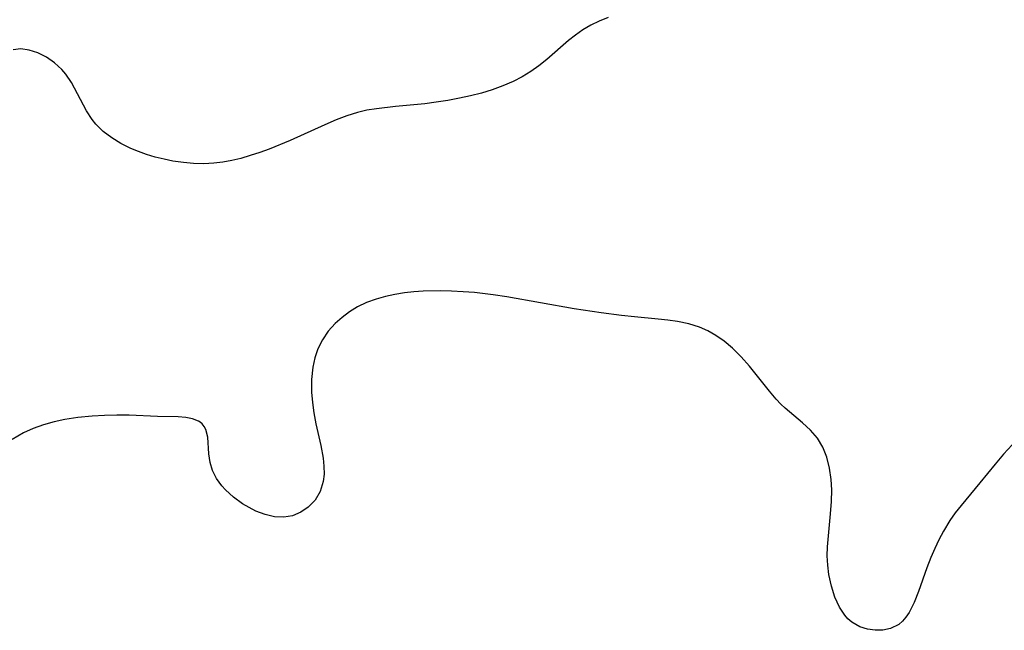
# Model space of a CAD drawing. Header units: metres. Extents: x 1073367 to 1082519, y 1569854 to 1574957.
# Tile 608 of 656: x 1078290 to 1078432, y 1573952 to 1574040. Entities that reach past the tile are written whole.
import ezdxf

# ---------------------------------------------------------------- set-up
doc = ezdxf.new("R2010")
doc.units = ezdxf.units.M
doc.layers.add('CGG_CurvaNivelLidar_v1', color=253, linetype='Continuous', lineweight=30)

msp = doc.modelspace()

# ---------------------------------------------------------------- linework, layer by layer
at = {"layer": 'CGG_CurvaNivelLidar_v1'}
for p, q in [((1078373.5613, 1574039.7644, 70), (1078372.3313, 1574039.1568, 70)), ((1078374.8411, 1574040.2975, 70), (1078373.5613, 1574039.7644, 70)), ((1078371.226, 1574038.499, 70), (1078370.1704, 1574037.7693, 70)), ((1078372.3313, 1574039.1568, 70), (1078371.226, 1574038.499, 70)), ((1078369.1599, 1574036.9835, 70), (1078366.0199, 1574034.2337, 70)), ((1078370.1704, 1574037.7693, 70), (1078369.1599, 1574036.9835, 70)), ((1078290.596, 1574035.7825, 70), (1078289.4664, 1574035.6472, 70)), ((1078291.798, 1574035.6142, 70), (1078290.596, 1574035.7825, 70)), ((1078293.0275, 1574035.2045, 70), (1078291.798, 1574035.6142, 70)), ((1078294.2441, 1574034.5911, 70), (1078293.0275, 1574035.2045, 70)), ((1078295.4043, 1574033.7953, 70), (1078294.2441, 1574034.5911, 70)), ((1078296.4624, 1574032.8243, 70), (1078295.4043, 1574033.7953, 70)), ((1078366.0199, 1574034.2337, 70), (1078364.9038, 1574033.355, 70)), ((1078297.0254, 1574032.1592, 70), (1078296.4624, 1574032.8243, 70)), ((1078363.7233, 1574032.5379, 70), (1078362.4848, 1574031.7866, 70)), ((1078364.9038, 1574033.355, 70), (1078363.7233, 1574032.5379, 70)), ((1078297.8407, 1574030.9368, 70), (1078297.0254, 1574032.1592, 70)), ((1078299.9945, 1574026.9081, 70), (1078297.8407, 1574030.9368, 70)), ((1078361.1926, 1574031.1085, 70), (1078359.7295, 1574030.4621, 70)), ((1078362.4848, 1574031.7866, 70), (1078361.1926, 1574031.1085, 70)), ((1078358.2159, 1574029.9075, 70), (1078356.6699, 1574029.441, 70)), ((1078359.7295, 1574030.4621, 70), (1078358.2159, 1574029.9075, 70)), ((1078350.171, 1574028.1302, 70), (1078348.5202, 1574027.9171, 70)), ((1078351.8153, 1574028.3894, 70), (1078350.171, 1574028.1302, 70)), ((1078353.494, 1574028.7003, 70), (1078351.8153, 1574028.3894, 70)), ((1078355.093, 1574029.0437, 70), (1078353.494, 1574028.7003, 70)), ((1078356.6699, 1574029.441, 70), (1078355.093, 1574029.0437, 70)), ((1078300.8262, 1574025.6316, 70), (1078299.9945, 1574026.9081, 70)), ((1078338.8946, 1574026.658, 70), (1078337.3474, 1574026.1736, 70)), ((1078340.2404, 1574026.9687, 70), (1078338.8946, 1574026.658, 70)), ((1078341.6074, 1574027.2013, 70), (1078340.2404, 1574026.9687, 70)), ((1078344.3121, 1574027.5177, 70), (1078341.6074, 1574027.2013, 70)), ((1078348.5202, 1574027.9171, 70), (1078344.3121, 1574027.5177, 70)), ((1078301.331, 1574025.0026, 70), (1078300.8262, 1574025.6316, 70)), ((1078335.821, 1574025.5899, 70), (1078334.2161, 1574024.9069, 70)), ((1078337.3474, 1574026.1736, 70), (1078335.821, 1574025.5899, 70)), ((1078302.3988, 1574023.9509, 70), (1078301.331, 1574025.0026, 70)), ((1078303.6146, 1574023.0281, 70), (1078302.3988, 1574023.9509, 70)), ((1078334.2161, 1574024.9069, 70), (1078329.1999, 1574022.6472, 70)), ((1078304.9463, 1574022.2177, 70), (1078303.6146, 1574023.0281, 70)), ((1078329.1999, 1574022.6472, 70), (1078326.1977, 1574021.4127, 70)), ((1078306.3689, 1574021.51, 70), (1078304.9463, 1574022.2177, 70)), ((1078307.4806, 1574021.0453, 70), (1078306.3689, 1574021.51, 70)), ((1078308.6255, 1574020.6357, 70), (1078307.4806, 1574021.0453, 70)), ((1078326.1977, 1574021.4127, 70), (1078324.8548, 1574020.9184, 70)), ((1078309.8656, 1574020.2627, 70), (1078308.6255, 1574020.6357, 70)), ((1078311.1293, 1574019.9481, 70), (1078309.8656, 1574020.2627, 70)), ((1078312.41, 1574019.6901, 70), (1078311.1293, 1574019.9481, 70)), ((1078313.9126, 1574019.4647, 70), (1078312.41, 1574019.6901, 70)), ((1078320.8576, 1574019.7639, 70), (1078319.5663, 1574019.5261, 70)), ((1078322.1411, 1574020.0717, 70), (1078320.8576, 1574019.7639, 70)), ((1078323.5028, 1574020.4673, 70), (1078322.1411, 1574020.0717, 70)), ((1078324.8548, 1574020.9184, 70), (1078323.5028, 1574020.4673, 70)), ((1078315.3617, 1574019.3361, 70), (1078313.9126, 1574019.4647, 70)), ((1078316.8156, 1574019.301, 70), (1078315.3617, 1574019.3361, 70)), ((1078318.2686, 1574019.3693, 70), (1078316.8156, 1574019.301, 70)), ((1078319.5663, 1574019.5261, 70), (1078318.2686, 1574019.3693, 70)), ((1078341.5537, 1573999.8886, 70.5), (1078340.1906, 1573999.391, 70.5)), ((1078342.8771, 1574000.2569, 70.5), (1078341.5537, 1573999.8886, 70.5)), ((1078344.2374, 1574000.5464, 70.5), (1078342.8771, 1574000.2569, 70.5)), ((1078345.6252, 1574000.7698, 70.5), (1078344.2374, 1574000.5464, 70.5)), ((1078346.953, 1574000.927, 70.5), (1078345.6252, 1574000.7698, 70.5)), ((1078348.2947, 1574001.0306, 70.5), (1078346.953, 1574000.927, 70.5)), ((1078350.7186, 1574001.0827, 70.5), (1078348.2947, 1574001.0306, 70.5)), ((1078352.3666, 1574001.0427, 70.5), (1078350.7186, 1574001.0827, 70.5)), ((1078354.0191, 1574000.9531, 70.5), (1078352.3666, 1574001.0427, 70.5)), ((1078355.6729, 1574000.8169, 70.5), (1078354.0191, 1574000.9531, 70.5)), ((1078358.3442, 1574000.5026, 70.5), (1078355.6729, 1574000.8169, 70.5)), ((1078360.291, 1574000.2108, 70.5), (1078358.3442, 1574000.5026, 70.5)), ((1078369.9521, 1573998.5028, 70.5), (1078360.291, 1574000.2108, 70.5)), ((1078338.8976, 1573998.7756, 70.5), (1078337.7491, 1573998.0755, 70.5)), ((1078340.1906, 1573999.391, 70.5), (1078338.8976, 1573998.7756, 70.5)), ((1078373.8232, 1573997.9008, 70.5), (1078369.9521, 1573998.5028, 70.5)), ((1078336.6812, 1573997.2748, 70.5), (1078335.6987, 1573996.387, 70.5)), ((1078337.7491, 1573998.0755, 70.5), (1078336.6812, 1573997.2748, 70.5)), ((1078376.7603, 1573997.5201, 70.5), (1078373.8232, 1573997.9008, 70.5)), ((1078378.608, 1573997.3277, 70.5), (1078376.7603, 1573997.5201, 70.5)), ((1078382.0008, 1573997.0359, 70.5), (1078378.608, 1573997.3277, 70.5)), ((1078383.4135, 1573996.8851, 70.5), (1078382.0008, 1573997.0359, 70.5)), ((1078335.6987, 1573996.387, 70.5), (1078334.696, 1573995.2801, 70.5)), ((1078384.798, 1573996.6894, 70.5), (1078383.4135, 1573996.8851, 70.5)), ((1078386.4138, 1573996.3631, 70.5), (1078384.798, 1573996.6894, 70.5)), ((1078387.9575, 1573995.8823, 70.5), (1078386.4138, 1573996.3631, 70.5)), ((1078389.1362, 1573995.3473, 70.5), (1078387.9575, 1573995.8823, 70.5)), ((1078334.696, 1573995.2801, 70.5), (1078333.8413, 1573994.0756, 70.5)), ((1078390.2634, 1573994.6957, 70.5), (1078389.1362, 1573995.3473, 70.5)), ((1078391.4947, 1573993.8371, 70.5), (1078390.2634, 1573994.6957, 70.5)), ((1078333.169, 1573992.7706, 70.5), (1078332.7388, 1573991.4867, 70.5)), ((1078333.8413, 1573994.0756, 70.5), (1078333.169, 1573992.7706, 70.5)), ((1078392.6619, 1573992.8711, 70.5), (1078391.4947, 1573993.8371, 70.5)), ((1078393.9383, 1573991.6204, 70.5), (1078392.6619, 1573992.8711, 70.5)), ((1078332.7388, 1573991.4867, 70.5), (1078332.4635, 1573990.1335, 70.5)), ((1078395.1289, 1573990.2744, 70.5), (1078393.9383, 1573991.6204, 70.5)), ((1078332.4635, 1573990.1335, 70.5), (1078332.2965, 1573988.356, 70.5)), ((1078397.9757, 1573986.6719, 70.5), (1078395.1289, 1573990.2744, 70.5)), ((1078332.2965, 1573988.356, 70.5), (1078332.2997, 1573986.5309, 70.5)), ((1078332.2997, 1573986.5309, 70.5), (1078332.4103, 1573985.0608, 70.5)), ((1078398.9506, 1573985.5354, 70.5), (1078397.9757, 1573986.6719, 70.5)), ((1078332.4103, 1573985.0608, 70.5), (1078332.6084, 1573983.5917, 70.5)), ((1078399.613, 1573984.8425, 70.5), (1078398.9506, 1573985.5354, 70.5)), ((1078400.2533, 1573984.2357, 70.5), (1078399.613, 1573984.8425, 70.5)), ((1078298.7537, 1573982.927, 70.5), (1078296.9035, 1573982.6378, 70.5)), ((1078300.8006, 1573983.1231, 70.5), (1078298.7537, 1573982.927, 70.5)), ((1078302.5924, 1573983.2142, 70.5), (1078300.8006, 1573983.1231, 70.5)), ((1078304.3722, 1573983.2477, 70.5), (1078302.5924, 1573983.2142, 70.5)), ((1078306.1237, 1573983.2341, 70.5), (1078304.3722, 1573983.2477, 70.5)), ((1078310.2017, 1573983.0736, 70.5), (1078306.1237, 1573983.2341, 70.5)), ((1078313.166, 1573983.0179, 70.5), (1078310.2017, 1573983.0736, 70.5)), ((1078314.2512, 1573982.9111, 70.5), (1078313.166, 1573983.0179, 70.5)), ((1078315.225, 1573982.706, 70.5), (1078314.2512, 1573982.9111, 70.5)), ((1078332.6084, 1573983.5917, 70.5), (1078332.9101, 1573982.0044, 70.5)), ((1078402.7283, 1573982.1632, 70.5), (1078400.2533, 1573984.2357, 70.5)), ((1078293.8342, 1573981.8798, 70.5), (1078292.3616, 1573981.3576, 70.5)), ((1078295.352, 1573982.3027, 70.5), (1078293.8342, 1573981.8798, 70.5)), ((1078296.9035, 1573982.6378, 70.5), (1078295.352, 1573982.3027, 70.5)), ((1078316.051, 1573982.3783, 70.5), (1078315.225, 1573982.706, 70.5)), ((1078316.3014, 1573982.2261, 70.5), (1078316.051, 1573982.3783, 70.5)), ((1078316.5914, 1573981.9914, 70.5), (1078316.3014, 1573982.2261, 70.5)), ((1078316.899, 1573981.6199, 70.5), (1078316.5914, 1573981.9914, 70.5)), ((1078317.1209, 1573981.1849, 70.5), (1078316.899, 1573981.6199, 70.5)), ((1078332.9101, 1573982.0044, 70.5), (1078333.5992, 1573978.8982, 70.5)), ((1078403.8819, 1573981.1171, 70.5), (1078402.7283, 1573982.1632, 70.5)), ((1078290.9483, 1573980.7185, 70.5), (1078289.3374, 1573979.7726, 70.5)), ((1078292.3616, 1573981.3576, 70.5), (1078290.9483, 1573980.7185, 70.5)), ((1078317.3875, 1573980.0725, 70.5), (1078317.1209, 1573981.1849, 70.5)), ((1078317.555, 1573977.7209, 70.5), (1078317.3875, 1573980.0725, 70.5)), ((1078404.8765, 1573979.9582, 70.5), (1078403.8819, 1573981.1171, 70.5)), ((1078333.5992, 1573978.8982, 70.5), (1078333.9341, 1573977.0763, 70.5)), ((1078405.633, 1573978.6528, 70.5), (1078404.8765, 1573979.9582, 70.5)), ((1078406.1924, 1573977.2026, 70.5), (1078405.633, 1573978.6528, 70.5)), ((1078432.8174, 1573978.996, 70.5), (1078431.5478, 1573977.6588, 70.5)), ((1078317.7368, 1573976.4579, 70.5), (1078317.555, 1573977.7209, 70.5)), ((1078431.5478, 1573977.6588, 70.5), (1078430.351, 1573976.2372, 70.5)), ((1078318.0852, 1573975.3027, 70.5), (1078317.7368, 1573976.4579, 70.5)), ((1078333.9341, 1573977.0763, 70.5), (1078334.0655, 1573975.9133, 70.5)), ((1078334.0655, 1573975.9133, 70.5), (1078334.0911, 1573974.7921, 70.5)), ((1078406.5838, 1573975.6459, 70.5), (1078406.1924, 1573977.2026, 70.5)), ((1078430.351, 1573976.2372, 70.5), (1078428.1572, 1573973.5273, 70.5)), ((1078318.6319, 1573974.1848, 70.5), (1078318.0852, 1573975.3027, 70.5)), ((1078334.0911, 1573974.7921, 70.5), (1078333.9769, 1573973.7237, 70.5)), ((1078406.8242, 1573974.0141, 70.5), (1078406.5838, 1573975.6459, 70.5)), ((1078319.4117, 1573973.1014, 70.5), (1078318.6319, 1573974.1848, 70.5)), ((1078319.9235, 1573972.5354, 70.5), (1078319.4117, 1573973.1014, 70.5)), ((1078333.9769, 1573973.7237, 70.5), (1078333.5299, 1573972.3176, 70.5)), ((1078406.911, 1573972.5491, 70.5), (1078406.8242, 1573974.0141, 70.5)), ((1078428.1572, 1573973.5273, 70.5), (1078425.4575, 1573970.308, 70.5)), ((1078321.08, 1573971.4844, 70.5), (1078319.9235, 1573972.5354, 70.5)), ((1078333.5299, 1573972.3176, 70.5), (1078332.7906, 1573971.0736, 70.5)), ((1078406.8803, 1573970.8468, 70.5), (1078406.911, 1573972.5491, 70.5)), ((1078322.3712, 1573970.5508, 70.5), (1078321.08, 1573971.4844, 70.5)), ((1078323.3222, 1573969.983, 70.5), (1078322.3712, 1573970.5508, 70.5)), ((1078332.7906, 1573971.0736, 70.5), (1078331.808, 1573970.034, 70.5)), ((1078406.7591, 1573969.1209, 70.5), (1078406.8803, 1573970.8468, 70.5)), ((1078425.4575, 1573970.308, 70.5), (1078424.6179, 1573969.2343, 70.5)), ((1078324.3049, 1573969.4922, 70.5), (1078323.3222, 1573969.983, 70.5)), ((1078325.6425, 1573968.9823, 70.5), (1078324.3049, 1573969.4922, 70.5)), ((1078326.9875, 1573968.6707, 70.5), (1078325.6425, 1573968.9823, 70.5)), ((1078329.5744, 1573968.8321, 70.5), (1078328.311, 1573968.6068, 70.5)), ((1078330.753, 1573969.3185, 70.5), (1078329.5744, 1573968.8321, 70.5)), ((1078331.808, 1573970.034, 70.5), (1078330.753, 1573969.3185, 70.5)), ((1078406.3157, 1573964.3651, 70.5), (1078406.7591, 1573969.1209, 70.5)), ((1078424.6179, 1573969.2343, 70.5), (1078423.8343, 1573968.1214, 70.5)), ((1078328.311, 1573968.6068, 70.5), (1078326.9875, 1573968.6707, 70.5)), ((1078423.8343, 1573968.1214, 70.5), (1078422.9298, 1573966.6131, 70.5)), ((1078422.9298, 1573966.6131, 70.5), (1078422.2801, 1573965.3754, 70.5)), ((1078422.2801, 1573965.3754, 70.5), (1078421.6802, 1573964.1088, 70.5)), ((1078406.2757, 1573963.0803, 70.5), (1078406.3157, 1573964.3651, 70.5)), ((1078421.6802, 1573964.1088, 70.5), (1078421.1294, 1573962.8221, 70.5)), ((1078406.3422, 1573961.7189, 70.5), (1078406.2757, 1573963.0803, 70.5)), ((1078406.5124, 1573960.3781, 70.5), (1078406.3422, 1573961.7189, 70.5)), ((1078421.1294, 1573962.8221, 70.5), (1078420.5654, 1573961.3569, 70.5)), ((1078406.859, 1573958.7093, 70.5), (1078406.5124, 1573960.3781, 70.5)), ((1078420.5654, 1573961.3569, 70.5), (1078419.3584, 1573957.9368, 70.5)), ((1078407.3518, 1573957.1308, 70.5), (1078406.859, 1573958.7093, 70.5)), ((1078419.3584, 1573957.9368, 70.5), (1078418.7323, 1573956.3577, 70.5)), ((1078408.0073, 1573955.6913, 70.5), (1078407.3518, 1573957.1308, 70.5)), ((1078418.7323, 1573956.3577, 70.5), (1078418.0207, 1573954.947, 70.5)), ((1078408.7755, 1573954.5433, 70.5), (1078408.0073, 1573955.6913, 70.5)), ((1078418.0207, 1573954.947, 70.5), (1078417.5611, 1573954.2558, 70.5)), ((1078409.2163, 1573954.0587, 70.5), (1078408.7755, 1573954.5433, 70.5)), ((1078409.7906, 1573953.5647, 70.5), (1078409.2163, 1573954.0587, 70.5)), ((1078410.9305, 1573952.9091, 70.5), (1078409.7906, 1573953.5647, 70.5)), ((1078416.5253, 1573953.2142, 70.5), (1078415.3244, 1573952.6348, 70.5)), ((1078417.0718, 1573953.6832, 70.5), (1078416.5253, 1573953.2142, 70.5)), ((1078417.5611, 1573954.2558, 70.5), (1078417.0718, 1573953.6832, 70.5)), ((1078412.0212, 1573952.5544, 70.5), (1078410.9305, 1573952.9091, 70.5)), ((1078413.1453, 1573952.3933, 70.5), (1078412.0212, 1573952.5544, 70.5)), ((1078414.2605, 1573952.4187, 70.5), (1078413.1453, 1573952.3933, 70.5)), ((1078415.3244, 1573952.6348, 70.5), (1078414.2605, 1573952.4187, 70.5))]:
    msp.add_line(p, q, dxfattribs=at)

doc.saveas('drawing.dxf')
